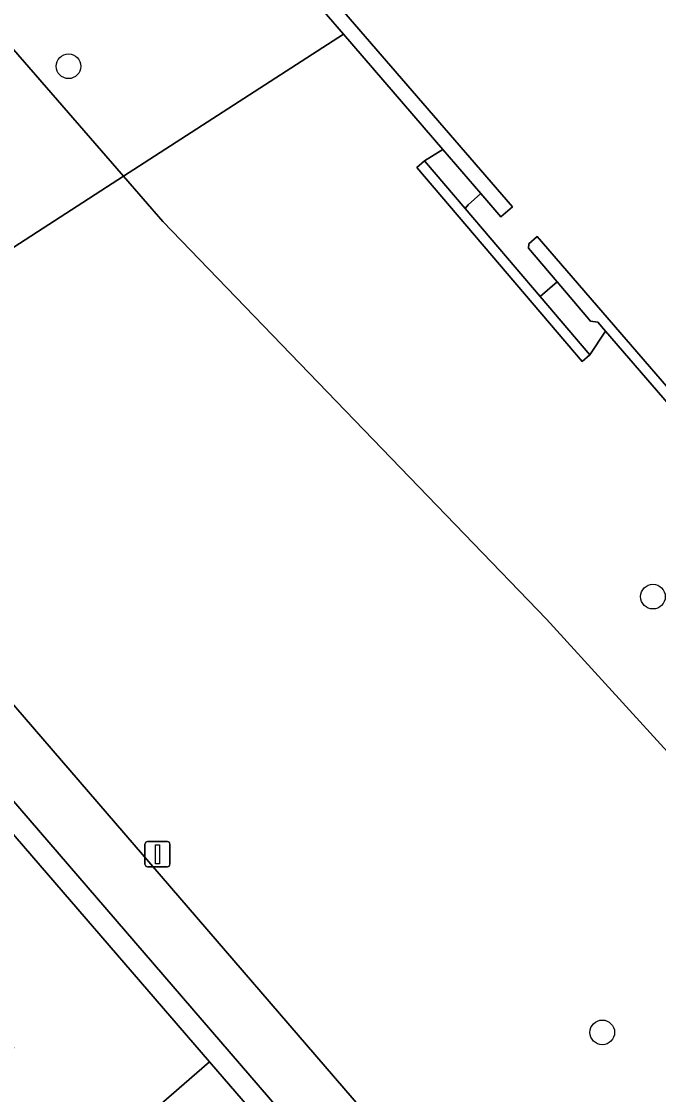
# Model space of a CAD drawing. Extents: x 155887 to 156869, y 383880 to 384678.
# Drawn here: x 156711.98 to 156737.2, y 384531.35 to 384573.84 of the extents above; entities that cross this region are included whole.
import ezdxf

# ---------------------------------------------------------------- set-up
doc = ezdxf.new("R2010")
doc.units = 0
for name, color, linetype in [('IMGEO_Boom', 7, 'Continuous'), ('IMGEO_Erf', 7, 'Continuous'), ('IMGEO_Groenvoorziening', 7, 'Continuous'), ('IMGEO_Haag', 7, 'Continuous'), ('IMGEO_Kademuur', 7, 'Continuous'), ('IMGEO_Lichtmast', 7, 'Continuous'), ('IMGEO_Loofbos', 7, 'Continuous'), ('IMGEO_Oever', 7, 'Continuous'), ('IMGEO_Pand', 7, 'Continuous'), ('IMGEO_Rijbaan_lokaal_open', 7, 'Continuous'), ('IMGEO_Waterloop', 7, 'Continuous')]:
    doc.layers.add(name, color=color, linetype=linetype)

msp = doc.modelspace()

# ---------------------------------------------------------------- linework, layer by layer
at = {"layer": 'IMGEO_Boom'}
for centre in [(156713.839, 384572.068), (156736.979, 384551.068), (156734.973, 384533.814)]:
    msp.add_circle(centre, 0.489, dxfattribs=at)
at = {"layer": 'IMGEO_Erf'}
msp.add_lwpolyline([(156739.345, 384509.57), (156719.422, 384532.653), (156712.4, 384526.557)], dxfattribs=at)
at = {"layer": 'IMGEO_Groenvoorziening'}
for points in [[(156664.623, 384601.327), (156701.627, 384558.41), (156716.021, 384567.715), (156703.711, 384581.872)], [(156750.391, 384543.899), (156735.108, 384561.575), (156734.487, 384560.639), (156734.183, 384560.379), (156727.63, 384568.065), (156727.934, 384568.324), (156728.663, 384568.774), (156724.721, 384573.339), (156716.021, 384567.715), (156717.577, 384565.925), (156732.76, 384550.173), (156737.963, 384544.473)]]:
    msp.add_lwpolyline(points, dxfattribs=at)
for points in [[(156701.627, 384558.41), (156746.365, 384506.522), (156752, 384500), (156792.9, 384452.66), (156806.723, 384464.552), (156785.482, 384488.274), (156779.883, 384495.023), (156777.21, 384497.871), (156775.598, 384500), (156769.41, 384508.172), (156762.452, 384516.465), (156756.545, 384523.93), (156751.882, 384529.312), (156748.688, 384532.293), (156745.408, 384535.691), (156739.222, 384543.094), (156737.963, 384544.473), (156732.76, 384550.173), (156717.577, 384565.925), (156716.021, 384567.715)], [(156705.337, 384548.958), (156719.422, 384532.653), (156739.345, 384509.57), (156739.97, 384510.109), (156702.057, 384554.113), (156701.431, 384553.575)]]:
    msp.add_lwpolyline(points, close=True, dxfattribs=at)
at = {"layer": 'IMGEO_Haag'}
msp.add_lwpolyline([(156705.337, 384548.958), (156719.422, 384532.653), (156739.345, 384509.57), (156739.97, 384510.109), (156702.057, 384554.113), (156701.431, 384553.575)], close=True, dxfattribs=at)
at = {"layer": 'IMGEO_Kademuur'}
for points in [[(156639.814, 384671.065), (156642.38, 384668.115), (156658.926, 384649.121), (156682.291, 384622.308), (156702.139, 384599.538), (156721.159, 384577.465), (156724.721, 384573.339), (156728.663, 384568.774), (156730.165, 384567.033), (156730.961, 384566.111), (156731.416, 384566.503), (156721.613, 384577.857), (156702.593, 384599.931), (156682.744, 384622.702), (156659.378, 384649.515), (156642.832, 384668.509), (156640.266, 384671.459)], [(156729.546, 384566.434), (156727.934, 384568.324), (156727.63, 384568.065), (156734.183, 384560.379), (156734.487, 384560.639), (156732.509, 384562.958)], [(156864.054, 384413.134), (156864.214, 384413.56), (156850.747, 384429.102), (156834.884, 384447.566), (156818.77, 384466.018), (156803.116, 384483.947), (156783.992, 384505.883), (156769.632, 384522.336), (156750.693, 384544.161), (156732.391, 384565.324), (156732.067, 384565.042), (156732.049, 384564.867), (156733.186, 384563.534), (156734.513, 384561.979), (156734.8, 384561.932), (156735.108, 384561.575), (156750.391, 384543.899), (156769.33, 384522.073), (156783.691, 384505.62), (156802.815, 384483.685), (156818.469, 384465.755), (156834.582, 384447.304), (156850.445, 384428.84), (156852.486, 384426.484)]]:
    msp.add_lwpolyline(points, close=True, dxfattribs=at)
at = {"layer": 'IMGEO_Lichtmast'}
for p, q in [((156716.967, 384541.37), (156717.757, 384541.37)), ((156717.757, 384541.37), (156716.967, 384541.37)), ((156716.867, 384540.47), (156716.867, 384541.27)), ((156716.867, 384541.27), (156716.867, 384540.47)), ((156717.857, 384541.27), (156717.857, 384540.47)), ((156717.857, 384540.47), (156717.857, 384541.27)), ((156717.757, 384540.37), (156716.967, 384540.37)), ((156716.967, 384540.37), (156717.757, 384540.37))]:
    msp.add_line(p, q, dxfattribs=at)
msp.add_lwpolyline([(156717.287, 384541.245), (156717.437, 384541.245), (156717.437, 384540.495), (156717.287, 384540.495), (156717.287, 384541.245)], dxfattribs=at)
for centre, start, end in [((156716.967, 384541.27), 90, 180), ((156716.967, 384541.27), 90, 180), ((156717.757, 384541.27), 0, 90), ((156717.757, 384541.27), 360, 90), ((156716.967, 384540.47), 180, 270), ((156716.967, 384540.47), 180, 270), ((156717.757, 384540.47), 270, 0), ((156717.757, 384540.47), 270, 0)]:
    msp.add_arc(centre, 0.1, start, end, dxfattribs=at)
at = {"layer": 'IMGEO_Loofbos'}
msp.add_lwpolyline([(156703.711, 384581.872), (156716.021, 384567.715), (156724.721, 384573.339), (156721.159, 384577.465)], dxfattribs=at)
at = {"layer": 'IMGEO_Oever'}
for points in [[(156728.663, 384568.774), (156727.934, 384568.324), (156729.546, 384566.434), (156729.663, 384566.578), (156730.165, 384567.033)], [(156733.186, 384563.534), (156732.509, 384562.958), (156734.487, 384560.639), (156735.108, 384561.575), (156734.8, 384561.932), (156734.513, 384561.979)]]:
    msp.add_lwpolyline(points, close=True, dxfattribs=at)
at = {"layer": 'IMGEO_Pand'}
msp.add_lwpolyline([(156705.337, 384548.958), (156701.466, 384545.582), (156700.959, 384546.136), (156699.632, 384544.988), (156700.177, 384544.349), (156698.699, 384543.084), (156698.151, 384543.72), (156694.591, 384540.654), (156695.879, 384539.161), (156695.484, 384538.802), (156696.427, 384537.697), (156696.824, 384538.035), (156697.595, 384537.148), (156700.927, 384533.314), (156707.048, 384538.555), (156711.678, 384533.209), (156708.802, 384530.72), (156712.4, 384526.557), (156719.422, 384532.653)], close=True, dxfattribs=at)
at = {"layer": 'IMGEO_Rijbaan_lokaal_open'}
msp.add_lwpolyline([(156746.365, 384506.522), (156701.627, 384558.41), (156664.623, 384601.327), (156623.228, 384649.262), (156622.096, 384650.592), (156620.172, 384648.933), (156622.832, 384645.854), (156660.155, 384602.646), (156660.278, 384602.504), (156660.868, 384601.823), (156664.605, 384597.51), (156665.067, 384596.977), (156698.126, 384558.649), (156698.324, 384558.419), (156702.057, 384554.113), (156739.97, 384510.109)], dxfattribs=at)
at = {"layer": 'IMGEO_Waterloop'}
msp.add_lwpolyline([(156868.628, 384425.309), (156648.236, 384678.397), (156640.266, 384671.459), (156642.832, 384668.509), (156659.378, 384649.515), (156682.744, 384622.702), (156702.593, 384599.931), (156721.613, 384577.857), (156731.416, 384566.503), (156730.961, 384566.111), (156730.165, 384567.033), (156729.663, 384566.578), (156729.546, 384566.434), (156732.509, 384562.958), (156733.186, 384563.534), (156732.049, 384564.867), (156732.067, 384565.042), (156732.391, 384565.324), (156750.693, 384544.161)], dxfattribs=at)

doc.saveas('drawing.dxf')
